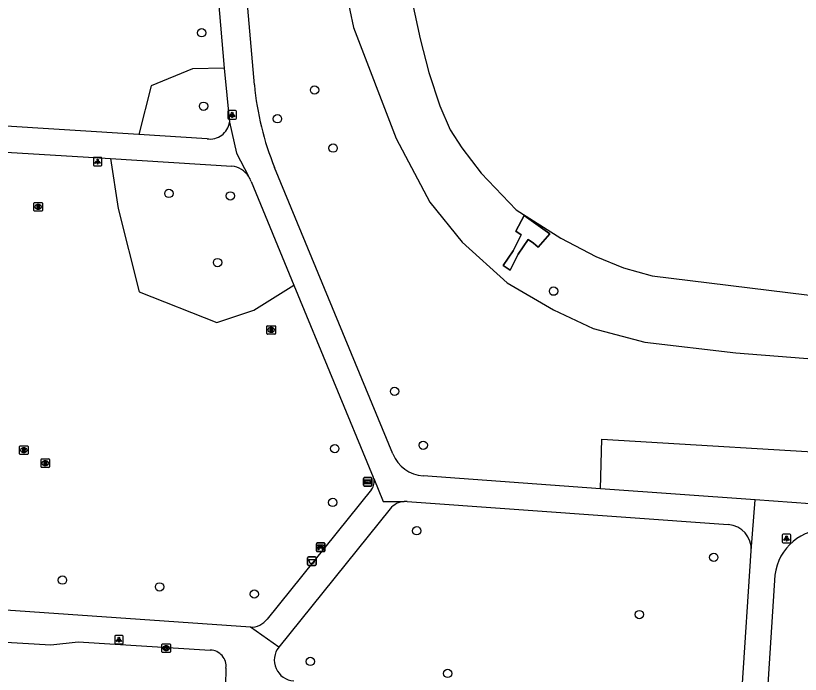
# Model space of a CAD drawing. Extents: x 161848 to 162726, y 385382 to 386521.
# Drawn here: x 162138.9 to 162231, y 385590 to 385667.3 of the extents above; entities that cross this region are included whole.
import ezdxf

# ---------------------------------------------------------------- set-up
doc = ezdxf.new("R2010")
doc.units = 0
for name, color, linetype in [('IMGEO_Afvalbak', 7, 'Continuous'), ('IMGEO_Bank', 7, 'Continuous'), ('IMGEO_Boom', 7, 'Continuous'), ('IMGEO_Groenvoorziening', 7, 'Continuous'), ('IMGEO_Kolk', 7, 'Continuous'), ('IMGEO_Lichtpunt', 7, 'Continuous'), ('IMGEO_Rietland', 7, 'Continuous'), ('IMGEO_Rijbaan_lokaal_open', 7, 'Continuous'), ('IMGEO_Rioolput', 7, 'Continuous'), ('IMGEO_Steiger', 7, 'Continuous'), ('IMGEO_Voetpad_open', 7, 'Continuous'), ('IMGEO_Waterloop', 7, 'Continuous'), ('IMGEO_Wegwijzer', 7, 'Continuous')]:
    doc.layers.add(name, color=color, linetype=linetype)

msp = doc.modelspace()

# ---------------------------------------------------------------- linework, layer by layer
at = {"layer": 'IMGEO_Afvalbak'}
for p, q in [((162173.146, 385602.869), (162173.146, 385603.669)), ((162173.146, 385603.669), (162173.146, 385602.869)), ((162173.246, 385603.769), (162174.036, 385603.769)), ((162174.036, 385603.769), (162173.246, 385603.769)), ((162174.136, 385603.669), (162174.136, 385602.869)), ((162174.136, 385602.869), (162174.136, 385603.669)), ((162174.036, 385602.769), (162173.246, 385602.769)), ((162173.246, 385602.769), (162174.036, 385602.769))]:
    msp.add_line(p, q, dxfattribs=at)
msp.add_lwpolyline([(162173.289, 385603.483), (162173.993, 385603.483), (162173.844, 385603.013), (162173.438, 385603.013), (162173.289, 385603.483)], dxfattribs=at)
for centre, start, end in [((162173.246, 385603.669), 90, 180), ((162173.246, 385603.669), 90, 180), ((162174.036, 385603.669), 0, 90), ((162174.036, 385603.669), 360, 90), ((162173.246, 385602.869), 180, 270), ((162173.246, 385602.869), 180, 270), ((162174.036, 385602.869), 270, 0), ((162174.036, 385602.869), 270, 0)]:
    msp.add_arc(centre, 0.1, start, end, dxfattribs=at)
at = {"layer": 'IMGEO_Bank'}
for p, q in [((162174.189, 385604.486), (162174.189, 385605.327)), ((162174.189, 385605.327), (162174.189, 385604.486)), ((162174.264, 385605.411), (162175.105, 385605.411)), ((162175.105, 385605.411), (162174.264, 385605.411)), ((162174.498, 385604.917), (162174.498, 385605.023)), ((162174.542, 385605.023), (162174.542, 385604.917)), ((162174.83, 385605.029), (162174.548, 385605.029)), ((162174.836, 385604.917), (162174.836, 385605.023)), ((162174.88, 385605.023), (162174.88, 385604.917)), ((162175.189, 385605.336), (162175.189, 385604.495)), ((162175.189, 385604.495), (162175.189, 385605.336)), ((162175.114, 385604.411), (162174.273, 385604.411)), ((162174.273, 385604.411), (162175.114, 385604.411)), ((162174.886, 385604.809), (162174.493, 385604.809)), ((162174.548, 385604.911), (162174.83, 385604.911))]:
    msp.add_line(p, q, dxfattribs=at)
for points in [[(162174.492, 385605.029), (162174.406, 385605.029), (162174.406, 385605.19), (162174.969, 385605.19), (162174.969, 385605.029), (162174.886, 385605.029)], [(162174.436, 385604.809), (162174.294, 385604.809), (162174.406, 385604.911), (162174.492, 385604.911)], [(162174.486, 385604.802), (162174.486, 385604.595), (162174.443, 385604.595), (162174.443, 385604.802)], [(162174.886, 385604.911), (162174.969, 385604.911), (162175.081, 385604.809), (162174.942, 385604.809)], [(162174.936, 385604.802), (162174.936, 385604.595), (162174.892, 385604.595), (162174.892, 385604.802)]]:
    msp.add_lwpolyline(points, dxfattribs=at)
for centre, radius, start, end in [((162174.267, 385605.333), 0.0779, 92.4484, 184.28452), ((162174.267, 385605.333), 0.0779, 92.4484, 184.28452), ((162174.491, 385605.022), 0.00671, 2.89567, 87.10433), ((162174.548, 385605.022), 0.00671, 92.89567, 177.10433), ((162174.83, 385605.022), 0.00671, 2.89567, 87.10433), ((162174.887, 385605.022), 0.00671, 92.89567, 177.10433), ((162175.111, 385605.333), 0.0779, 2.4484, 94.28452), ((162175.111, 385605.333), 0.0779, 2.4484, 94.28452), ((162174.267, 385604.489), 0.0779, 182.4484, 274.28452), ((162174.267, 385604.489), 0.0779, 182.4484, 274.28452), ((162174.436, 385604.802), 0.00671, 2.89567, 87.10433), ((162174.493, 385604.802), 0.00671, 92.89567, 177.10433), ((162174.491, 385604.918), 0.00671, 272.89567, 357.10433), ((162174.548, 385604.918), 0.00671, 182.89567, 267.10433), ((162174.83, 385604.918), 0.00671, 272.89567, 357.10433), ((162174.887, 385604.918), 0.00671, 182.89567, 267.10433), ((162174.885, 385604.802), 0.00671, 2.89567, 87.10433), ((162174.942, 385604.802), 0.00671, 92.89567, 177.10433), ((162175.111, 385604.489), 0.0779, 272.4484, 4.28452), ((162175.111, 385604.489), 0.0779, 272.4484, 4.28452)]:
    msp.add_arc(centre, radius, start, end, dxfattribs=at)
at = {"layer": 'IMGEO_Boom'}
for centre in [(162160.714, 385665.27), (162173.968, 385658.55), (162160.933, 385656.646), (162169.611, 385655.18), (162176.149, 385651.737), (162156.87, 385646.418), (162164.082, 385646.126), (162162.584, 385638.309), (162202.026, 385634.952), (162183.356, 385623.198), (162186.717, 385616.872), (162176.343, 385616.479), (162176.097, 385610.165), (162185.958, 385606.837), (162220.822, 385603.725), (162144.371, 385601.054), (162155.776, 385600.257), (162166.901, 385599.42), (162212.092, 385597.013), (162173.471, 385591.518), (162189.588, 385590.103)]:
    msp.add_circle(centre, 0.489, dxfattribs=at)
at = {"layer": 'IMGEO_Groenvoorziening'}
for points in [[(162163.343, 385661.108), (162159.619, 385661.028), (162154.8, 385659.031), (162153.353, 385653.333)], [(162150.025, 385650.499), (162150.909, 385644.636), (162153.37, 385634.865), (162162.512, 385631.258), (162166.823, 385632.709), (162171.548, 385635.655)], [(162207.514, 385611.757), (162207.691, 385617.583), (162238.934, 385615.73), (162238.603, 385609.542)]]:
    msp.add_lwpolyline(points, dxfattribs=at)
at = {"layer": 'IMGEO_Kolk'}
for p, q in [((162156.043, 385592.652), (162156.043, 385593.504)), ((162156.118, 385593.578), (162156.97, 385593.578)), ((162156.531, 385593.358), (162156.556, 385593.358)), ((162157.044, 385593.504), (162157.044, 385592.652)), ((162156.97, 385592.578), (162156.118, 385592.578)), ((162156.554, 385592.798), (162156.529, 385592.798))]:
    msp.add_line(p, q, dxfattribs=at)
for points in [[(162156.043, 385592.652), (162156.043, 385593.504)], [(162156.118, 385593.578), (162156.97, 385593.578)], [(162156.364, 385593.278), (162156.487, 385593.278), (162156.487, 385593.127), (162156.617, 385593.278), (162156.781, 385593.278), (162156.635, 385593.127), (162156.788, 385592.878), (162156.636, 385592.878), (162156.551, 385593.042), (162156.487, 385592.975), (162156.487, 385592.878), (162156.364, 385592.878), (162156.364, 385593.278)], [(162157.044, 385593.504), (162157.044, 385592.652)], [(162156.97, 385592.578), (162156.118, 385592.578)]]:
    msp.add_lwpolyline(points, dxfattribs=at)
for centre, start, end in [((162156.12, 385593.502), 91.55205, 178.44795), ((162156.12, 385593.502), 91.55205, 178.44795), ((162156.968, 385593.502), 1.55205, 88.44795), ((162156.968, 385593.502), 1.55205, 88.44795), ((162156.12, 385592.654), 181.55205, 268.44795), ((162156.12, 385592.654), 181.55205, 268.44795), ((162156.968, 385592.654), 271.55205, 358.44795), ((162156.968, 385592.654), 271.55205, 358.44795)]:
    msp.add_arc(centre, 0.0765, start, end, dxfattribs=at)
for centre, major_axis, ratio, start_param, end_param in [((162156.53, 385593.078), (-0.387, 0.002), 0.722429, 4.712389, 7.853982), ((162156.555, 385593.078), (-0.39, 0.002), 0.717154, 1.570796, 4.712389)]:
    msp.add_ellipse(centre, major_axis=major_axis, ratio=ratio, start_param=start_param, end_param=end_param, dxfattribs=at)
at = {"layer": 'IMGEO_Lichtpunt'}
for p, q in [((162163.794, 385656.041), (162163.794, 385655.234)), ((162163.794, 385656.041), (162163.794, 385655.234)), ((162164.696, 385656.136), (162163.888, 385656.136)), ((162164.696, 385656.136), (162163.888, 385656.136)), ((162164.79, 385655.234), (162164.79, 385656.041)), ((162164.79, 385655.234), (162164.79, 385656.041)), ((162163.888, 385655.14), (162164.696, 385655.14)), ((162163.888, 385655.14), (162164.696, 385655.14)), ((162148, 385650.554), (162148, 385649.747)), ((162148, 385650.554), (162148, 385649.747)), ((162148.902, 385650.649), (162148.094, 385650.649)), ((162148.902, 385650.649), (162148.094, 385650.649)), ((162148.996, 385649.747), (162148.996, 385650.554)), ((162148.996, 385649.747), (162148.996, 385650.554)), ((162148.094, 385649.653), (162148.902, 385649.653)), ((162148.094, 385649.653), (162148.902, 385649.653)), ((162228.873, 385606.343), (162228.873, 385605.536)), ((162228.873, 385606.343), (162228.873, 385605.536)), ((162229.775, 385606.438), (162228.967, 385606.438)), ((162229.775, 385606.438), (162228.967, 385606.438)), ((162229.869, 385605.536), (162229.869, 385606.343)), ((162229.869, 385605.536), (162229.869, 385606.343)), ((162228.967, 385605.442), (162229.775, 385605.442)), ((162228.967, 385605.442), (162229.775, 385605.442)), ((162150.502, 385594.463), (162150.502, 385593.656)), ((162150.502, 385594.463), (162150.502, 385593.656)), ((162151.404, 385594.558), (162150.596, 385594.558)), ((162151.404, 385594.558), (162150.596, 385594.558)), ((162151.498, 385593.656), (162151.498, 385594.463)), ((162151.498, 385593.656), (162151.498, 385594.463)), ((162150.596, 385593.562), (162151.404, 385593.562)), ((162150.596, 385593.562), (162151.404, 385593.562))]:
    msp.add_line(p, q, dxfattribs=at)
for points in [[(162164.168, 385655.705), (162164.207, 385655.677), (162164.019, 385655.415), (162163.981, 385655.442), (162164.168, 385655.705)], [(162164.38, 385655.677), (162164.418, 385655.704), (162164.605, 385655.442), (162164.566, 385655.414), (162164.38, 385655.677)], [(162164.27, 385655.657), (162164.317, 385655.657), (162164.317, 385655.335), (162164.27, 385655.335), (162164.27, 385655.657)], [(162148.374, 385650.218), (162148.413, 385650.19), (162148.225, 385649.928), (162148.187, 385649.955), (162148.374, 385650.218)], [(162148.476, 385650.17), (162148.523, 385650.17), (162148.523, 385649.848), (162148.476, 385649.848), (162148.476, 385650.17)], [(162148.586, 385650.19), (162148.624, 385650.217), (162148.811, 385649.955), (162148.772, 385649.927), (162148.586, 385650.19)], [(162229.247, 385606.007), (162229.286, 385605.979), (162229.098, 385605.717), (162229.06, 385605.744), (162229.247, 385606.007)], [(162229.349, 385605.959), (162229.396, 385605.959), (162229.396, 385605.637), (162229.349, 385605.637), (162229.349, 385605.959)], [(162229.459, 385605.979), (162229.497, 385606.006), (162229.684, 385605.744), (162229.645, 385605.716), (162229.459, 385605.979)], [(162150.876, 385594.127), (162150.915, 385594.099), (162150.727, 385593.837), (162150.689, 385593.864), (162150.876, 385594.127)], [(162150.978, 385594.079), (162151.025, 385594.079), (162151.025, 385593.757), (162150.978, 385593.757), (162150.978, 385594.079)], [(162151.088, 385594.099), (162151.126, 385594.126), (162151.313, 385593.864), (162151.274, 385593.836), (162151.088, 385594.099)]]:
    msp.add_lwpolyline(points, dxfattribs=at)
for centre in [(162164.293, 385655.839), (162148.499, 385650.352), (162229.372, 385606.141), (162151.001, 385594.261)]:
    msp.add_circle(centre, 0.0994, dxfattribs=at)
for centre, start, end in [((162163.888, 385656.041), 90, 180), ((162163.888, 385656.041), 90, 180), ((162164.696, 385656.041), 0, 90), ((162164.696, 385656.041), 0, 90), ((162163.888, 385655.234), 180, 270), ((162163.888, 385655.234), 180, 270), ((162164.696, 385655.234), 270, 0), ((162164.696, 385655.234), 270, 360), ((162148.094, 385650.554), 90, 180), ((162148.094, 385650.554), 90, 180), ((162148.902, 385650.554), 0, 90), ((162148.902, 385650.554), 0, 90), ((162148.094, 385649.747), 180, 270), ((162148.094, 385649.747), 180, 270), ((162148.902, 385649.747), 270, 0), ((162148.902, 385649.747), 270, 360), ((162228.967, 385606.343), 90, 180), ((162228.967, 385606.343), 90, 180), ((162229.775, 385606.343), 0, 90), ((162229.775, 385606.343), 0, 90), ((162228.967, 385605.536), 180, 270), ((162228.967, 385605.536), 180, 270), ((162229.775, 385605.536), 270, 0), ((162229.775, 385605.536), 270, 360), ((162150.596, 385594.463), 90, 180), ((162150.596, 385594.463), 90, 180), ((162151.404, 385594.463), 0, 90), ((162151.404, 385594.463), 0, 90), ((162150.596, 385593.656), 180, 270), ((162150.596, 385593.656), 180, 270), ((162151.404, 385593.656), 270, 0), ((162151.404, 385593.656), 270, 360)]:
    msp.add_arc(centre, 0.0946, start, end, dxfattribs=at)
at = {"layer": 'IMGEO_Rietland'}
for points in [[(162175.532, 385710.036), (162174.763, 385708.029), (162171.81, 385700.327), (162171.818, 385694.523), (162172.25, 385689.633), (162175.18, 385676.302), (162177.67, 385670.002), (162178.549, 385665.9), (162183.53, 385652.862), (162187.486, 385645.391), (162191.295, 385640.703), (162196.588, 385635.935), (162202.015, 385632.743), (162206.676, 385630.572), (162212.742, 385628.976), (162223.404, 385627.699), (162234.846, 385626.802), (162247.273, 385625.615), (162263.398, 385624.644)], [(162201.587, 385641.68), (162200.231, 385640.125), (162199.669, 385640.588), (162199.044, 385641.013), (162197.874, 385639.275), (162196.944, 385637.417), (162196.12, 385637.946), (162197.275, 385639.682), (162198.23, 385641.566), (162197.592, 385641.975), (162198.565, 385643.821), (162201.587, 385641.68)]]:
    msp.add_lwpolyline(points, dxfattribs=at)
at = {"layer": 'IMGEO_Rijbaan_lokaal_open'}
msp.add_lwpolyline([(162228.001, 385601.648), (162227.116, 385588.212)], dxfattribs=at)
msp.add_arc((162234.1, 385600.881), 6.147, 87.39823, 172.83567, dxfattribs=at)
at = {"layer": 'IMGEO_Rioolput'}
for p, q in [((162141.025, 385644.425), (162141.025, 385645.277)), ((162141.1, 385645.351), (162141.952, 385645.351)), ((162141.513, 385645.131), (162141.538, 385645.131)), ((162142.026, 385645.277), (162142.026, 385644.425)), ((162141.952, 385644.351), (162141.1, 385644.351)), ((162141.536, 385644.571), (162141.511, 385644.571)), ((162168.363, 385629.978), (162168.363, 385630.83)), ((162168.438, 385630.904), (162169.29, 385630.904)), ((162169.364, 385630.83), (162169.364, 385629.978)), ((162169.29, 385629.904), (162168.438, 385629.904)), ((162168.874, 385630.124), (162168.849, 385630.124)), ((162168.851, 385630.684), (162168.876, 385630.684)), ((162139.344, 385615.882), (162139.344, 385616.734)), ((162139.419, 385616.808), (162140.271, 385616.808)), ((162139.832, 385616.588), (162139.857, 385616.588)), ((162140.345, 385616.734), (162140.345, 385615.882)), ((162140.271, 385615.808), (162139.419, 385615.808)), ((162139.855, 385616.028), (162139.83, 385616.028)), ((162141.855, 385614.34), (162141.855, 385615.192)), ((162141.93, 385615.266), (162142.782, 385615.266)), ((162142.856, 385615.192), (162142.856, 385614.34)), ((162142.782, 385614.266), (162141.93, 385614.266)), ((162142.366, 385614.486), (162142.341, 385614.486)), ((162142.343, 385615.046), (162142.368, 385615.046))]:
    msp.add_line(p, q, dxfattribs=at)
for points in [[(162141.025, 385644.425), (162141.025, 385645.277)], [(162141.1, 385645.351), (162141.952, 385645.351)], [(162141.614, 385645.049), (162141.362, 385645.051), (162141.362, 385644.651)], [(162141.362, 385644.651), (162141.486, 385644.651), (162141.486, 385644.813), (162141.497, 385644.813)], [(162141.54, 385644.97), (162141.486, 385644.97), (162141.486, 385644.889)], [(162141.486, 385644.889), (162141.538, 385644.889)], [(162141.544, 385644.784), (162141.615, 385644.651), (162141.755, 385644.651), (162141.69, 385644.777)], [(162142.026, 385645.277), (162142.026, 385644.425)], [(162141.952, 385644.351), (162141.1, 385644.351)], [(162168.363, 385629.978), (162168.363, 385630.83)], [(162168.438, 385630.904), (162169.29, 385630.904)], [(162169.364, 385630.83), (162169.364, 385629.978)], [(162169.29, 385629.904), (162168.438, 385629.904)], [(162168.952, 385630.602), (162168.7, 385630.604), (162168.7, 385630.204)], [(162168.7, 385630.204), (162168.824, 385630.204), (162168.824, 385630.366), (162168.835, 385630.366)], [(162168.878, 385630.523), (162168.824, 385630.523), (162168.824, 385630.442)], [(162168.824, 385630.442), (162168.876, 385630.442)], [(162168.882, 385630.337), (162168.953, 385630.204), (162169.093, 385630.204), (162169.028, 385630.33)], [(162139.344, 385615.882), (162139.344, 385616.734)], [(162139.419, 385616.808), (162140.271, 385616.808)], [(162139.933, 385616.506), (162139.681, 385616.508), (162139.681, 385616.108)], [(162139.681, 385616.108), (162139.805, 385616.108), (162139.805, 385616.27), (162139.816, 385616.27)], [(162139.859, 385616.427), (162139.805, 385616.427), (162139.805, 385616.346)], [(162139.805, 385616.346), (162139.857, 385616.346)], [(162139.863, 385616.241), (162139.934, 385616.108), (162140.074, 385616.108), (162140.009, 385616.234)], [(162140.345, 385616.734), (162140.345, 385615.882)], [(162140.271, 385615.808), (162139.419, 385615.808)], [(162141.855, 385614.34), (162141.855, 385615.192)], [(162141.93, 385615.266), (162142.782, 385615.266)], [(162142.856, 385615.192), (162142.856, 385614.34)], [(162142.782, 385614.266), (162141.93, 385614.266)], [(162142.444, 385614.964), (162142.192, 385614.966), (162142.192, 385614.566)], [(162142.192, 385614.566), (162142.316, 385614.566), (162142.316, 385614.728), (162142.327, 385614.728)], [(162142.37, 385614.885), (162142.316, 385614.885), (162142.316, 385614.804)], [(162142.316, 385614.804), (162142.368, 385614.804)], [(162142.374, 385614.699), (162142.445, 385614.566), (162142.585, 385614.566), (162142.52, 385614.692)]]:
    msp.add_lwpolyline(points, dxfattribs=at)
for centre, radius, start, end in [((162141.102, 385645.275), 0.0765, 91.55205, 178.44795), ((162141.102, 385645.275), 0.0765, 91.55205, 178.44795), ((162141.496, 385644.76), 0.0533, 26.02933, 88.69889), ((162141.522, 385645.078), 0.19, 274.7715, 282.96867), ((162141.546, 385644.874), 0.0964, 77.00612, 93.18647), ((162141.56, 385644.931), 0.0378, 276.66336, 79.67722), ((162141.613, 385644.939), 0.109, 350.36119, 89.41601), ((162141.611, 385644.939), 0.112, 277.58423, 350.98172), ((162141.595, 385644.724), 0.108, 29.51342, 73.79051), ((162141.95, 385645.275), 0.0765, 1.55205, 88.44795), ((162141.95, 385645.275), 0.0765, 1.55205, 88.44795), ((162141.102, 385644.427), 0.0765, 181.55205, 268.44795), ((162141.102, 385644.427), 0.0765, 181.55205, 268.44795), ((162141.95, 385644.427), 0.0765, 271.55205, 358.44795), ((162141.95, 385644.427), 0.0765, 271.55205, 358.44795), ((162168.44, 385630.828), 0.0765, 91.55205, 178.44795), ((162168.44, 385630.828), 0.0765, 91.55205, 178.44795), ((162169.288, 385630.828), 0.0765, 1.55205, 88.44795), ((162169.288, 385630.828), 0.0765, 1.55205, 88.44795), ((162168.44, 385629.98), 0.0765, 181.55205, 268.44795), ((162168.44, 385629.98), 0.0765, 181.55205, 268.44795), ((162168.834, 385630.313), 0.0533, 26.02933, 88.69889), ((162168.86, 385630.631), 0.19, 274.7715, 282.96867), ((162168.884, 385630.427), 0.0964, 77.00612, 93.18647), ((162168.898, 385630.484), 0.0378, 276.66336, 79.67722), ((162168.951, 385630.492), 0.109, 350.36119, 89.41601), ((162168.949, 385630.492), 0.112, 277.58423, 350.98172), ((162168.933, 385630.277), 0.108, 29.51342, 73.79051), ((162169.288, 385629.98), 0.0765, 271.55205, 358.44795), ((162169.288, 385629.98), 0.0765, 271.55205, 358.44795), ((162139.421, 385616.732), 0.0765, 91.55205, 178.44795), ((162139.421, 385616.732), 0.0765, 91.55205, 178.44795), ((162139.815, 385616.217), 0.0533, 26.02933, 88.69889), ((162139.841, 385616.535), 0.19, 274.7715, 282.96867), ((162139.865, 385616.331), 0.0964, 77.00612, 93.18647), ((162139.879, 385616.388), 0.0378, 276.66336, 79.67722), ((162139.932, 385616.396), 0.109, 350.36119, 89.41601), ((162139.93, 385616.396), 0.112, 277.58423, 350.98172), ((162139.914, 385616.181), 0.108, 29.51342, 73.79051), ((162140.269, 385616.732), 0.0765, 1.55205, 88.44795), ((162140.269, 385616.732), 0.0765, 1.55205, 88.44795), ((162139.421, 385615.884), 0.0765, 181.55205, 268.44795), ((162139.421, 385615.884), 0.0765, 181.55205, 268.44795), ((162140.269, 385615.884), 0.0765, 271.55205, 358.44795), ((162140.269, 385615.884), 0.0765, 271.55205, 358.44795), ((162141.932, 385615.19), 0.0765, 91.55205, 178.44795), ((162141.932, 385615.19), 0.0765, 91.55205, 178.44795), ((162142.78, 385615.19), 0.0765, 1.55205, 88.44795), ((162142.78, 385615.19), 0.0765, 1.55205, 88.44795), ((162141.932, 385614.342), 0.0765, 181.55205, 268.44795), ((162141.932, 385614.342), 0.0765, 181.55205, 268.44795), ((162142.326, 385614.675), 0.0533, 26.02933, 88.69889), ((162142.352, 385614.993), 0.19, 274.7715, 282.96867), ((162142.376, 385614.789), 0.0964, 77.00612, 93.18647), ((162142.39, 385614.846), 0.0378, 276.66336, 79.67722), ((162142.443, 385614.854), 0.109, 350.36119, 89.41601), ((162142.441, 385614.854), 0.112, 277.58423, 350.98172), ((162142.425, 385614.639), 0.108, 29.51342, 73.79051), ((162142.78, 385614.342), 0.0765, 271.55205, 358.44795), ((162142.78, 385614.342), 0.0765, 271.55205, 358.44795)]:
    msp.add_arc(centre, radius, start, end, dxfattribs=at)
for centre, major_axis, ratio, start_param, end_param in [((162141.512, 385644.851), (-0.387, 0.002), 0.722429, 4.712389, 7.853982), ((162141.537, 385644.851), (-0.39, 0.002), 0.717154, 1.570796, 4.712389), ((162168.85, 385630.404), (-0.387, 0.002), 0.722429, 4.712389, 7.853982), ((162168.875, 385630.404), (-0.39, 0.002), 0.717154, 1.570796, 4.712389), ((162139.831, 385616.308), (-0.387, 0.002), 0.722429, 4.712389, 7.853982), ((162139.856, 385616.308), (-0.39, 0.002), 0.717154, 1.570796, 4.712389), ((162142.342, 385614.766), (-0.387, 0.002), 0.722429, 4.712389, 7.853982), ((162142.367, 385614.766), (-0.39, 0.002), 0.717154, 1.570796, 4.712389)]:
    msp.add_ellipse(centre, major_axis=major_axis, ratio=ratio, start_param=start_param, end_param=end_param, dxfattribs=at)
at = {"layer": 'IMGEO_Steiger'}
msp.add_lwpolyline([(162201.587, 385641.68), (162198.565, 385643.821), (162197.592, 385641.975), (162198.23, 385641.566), (162197.275, 385639.682), (162196.12, 385637.946), (162196.944, 385637.417), (162197.874, 385639.275), (162199.044, 385641.013), (162199.669, 385640.588), (162200.231, 385640.125)], close=True, dxfattribs=at)
at = {"layer": 'IMGEO_Voetpad_open'}
for points in [[(162157.479, 385729.881), (162163.343, 385661.108)], [(162166.91, 385659.159), (162162.323, 385711.863)], [(162163.343, 385661.108), (162163.964, 385654.772)], [(162163.964, 385654.772), (162164.811, 385651.144), (162166.217, 385648.433)], [(162153.353, 385653.333), (162136.486, 385654.387)], [(162161.345, 385652.833), (162153.353, 385653.333)], [(162136.433, 385651.341), (162150.025, 385650.499)], [(162150.025, 385650.499), (162164.273, 385649.616)], [(162183.158, 385615.858), (162169.28, 385649.447)], [(162166.525, 385647.818), (162171.548, 385635.655)], [(162171.548, 385635.655), (162180.856, 385613.116)], [(162207.514, 385611.757), (162186.697, 385613.295)], [(162180.905, 385612.976), (162182.018, 385610.285), (162184.49, 385610.285)], [(162180.649, 385611.689), (162168.41, 385596.49)], [(162225.673, 385610.463), (162207.514, 385611.757)], [(162184.845, 385610.285), (162222.527, 385607.569)], [(162225.228, 385604.48), (162225.673, 385610.463)], [(162238.603, 385609.542), (162225.673, 385610.463)], [(162182.855, 385609.426), (162169.782, 385593.197)], [(162224.178, 385588.393), (162225.228, 385604.48)], [(162166.431, 385595.522), (162132.036, 385597.915)], [(162169.782, 385593.197), (162166.431, 385595.522)], [(162131.783, 385594.146), (162143.013, 385593.444), (162146.219, 385593.832), (162161.731, 385592.844)], [(162163.562, 385590.723), (162163.513, 385588.683)]]:
    msp.add_lwpolyline(points, dxfattribs=at)
for centre, radius, start, end in [((162199.68, 385662.011), 32.894, 184.97338, 202.45413), ((162161.726, 385655.056), 2.256, 260.27238, 352.75707), ((162163.964, 385646.92), 2.713, 33.8856, 83.4701), ((162163.992, 385646.934), 2.682, 19.23637, 33.96824), ((162187.006, 385617.447), 4.163, 202.43176, 265.74293), ((162179.55, 385612.577), 1.413, 321.0833, 16.41672), ((162179.395, 385612.526), 1.576, 16.59246, 21.98763), ((162184.667, 385607.962), 2.33, 94.36335, 141.06993), ((162184.667, 385608.038), 2.254, 85.4832, 94.5168), ((162222.325, 385604.667), 2.909, 356.30662, 86.02582), ((162166.416, 385598.059), 2.537, 270.33573, 321.79411), ((162171.68, 385591.668), 2.437, 141.14862, 266.09799), ((162161.698, 385590.965), 1.879, 352.59819, 89.00806)]:
    msp.add_arc(centre, radius, start, end, dxfattribs=at)
at = {"layer": 'IMGEO_Waterloop'}
msp.add_lwpolyline([(162178.57, 385726.883), (162178.733, 385719.773), (162179.082, 385714.065), (162180.119, 385703.13), (162180.723, 385698.293), (162184.674, 385672.365), (162186.352, 385664.564), (162187.381, 385660.589), (162188.66, 385656.696), (162189.894, 385653.872), (162191.243, 385651.779), (162193.527, 385648.781), (162197.615, 385644.502), (162202.879, 385641.158), (162206.989, 385639.011), (162210.224, 385637.67), (162213.59, 385636.738), (162272.52, 385629.499), (162300.359, 385626.079), (162327.188, 385622.864), (162438.064, 385609.578)], dxfattribs=at)
at = {"layer": 'IMGEO_Wegwijzer'}
for p, q in [((162179.707, 385612.174), (162179.707, 385612.974)), ((162179.707, 385612.974), (162179.707, 385612.174)), ((162179.807, 385613.074), (162180.597, 385613.074)), ((162180.597, 385613.074), (162179.807, 385613.074)), ((162180.697, 385612.974), (162180.697, 385612.174)), ((162180.697, 385612.174), (162180.697, 385612.974)), ((162180.597, 385612.074), (162179.807, 385612.074)), ((162179.807, 385612.074), (162180.597, 385612.074))]:
    msp.add_line(p, q, dxfattribs=at)
for points in [[(162179.808, 385612.806), (162180.596, 385612.806), (162180.596, 385612.342), (162179.808, 385612.342), (162179.808, 385612.806)], [(162179.873, 385612.658), (162179.873, 385612.574), (162179.873, 385612.49), (162180.284, 385612.49), (162180.284, 385612.407), (162180.531, 385612.574), (162180.284, 385612.741), (162180.284, 385612.658), (162179.873, 385612.658)]]:
    msp.add_lwpolyline(points, dxfattribs=at)
for centre, start, end in [((162179.807, 385612.974), 90, 180), ((162179.807, 385612.974), 90, 180), ((162180.597, 385612.974), 0, 90), ((162180.597, 385612.974), 360, 90), ((162179.807, 385612.174), 180, 270), ((162179.807, 385612.174), 180, 270), ((162180.597, 385612.174), 270, 0), ((162180.597, 385612.174), 270, 0)]:
    msp.add_arc(centre, 0.1, start, end, dxfattribs=at)

doc.saveas('drawing.dxf')
